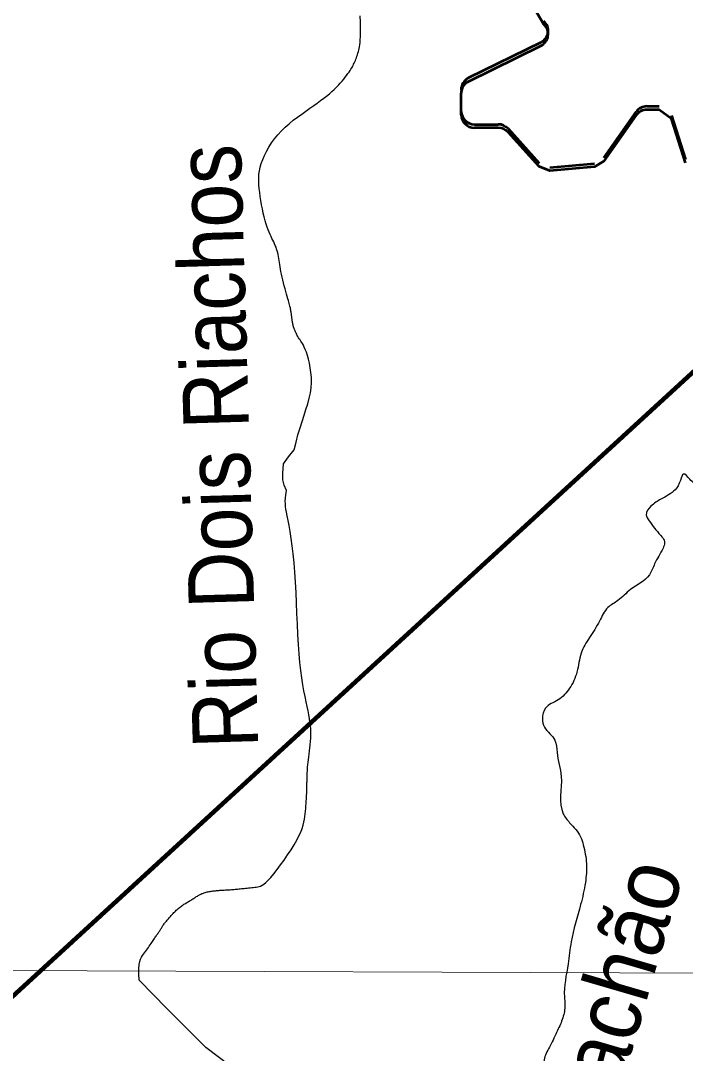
# Model space of a CAD drawing. Extents: x -1643653 to 4543381, y 1624270 to 13878484.
# Drawn here: x 705888 to 710967, y 8948728 to 8956618 of the extents above; entities that cross this region are included whole.
import ezdxf
from ezdxf.enums import TextEntityAlignment as Align

# ---------------------------------------------------------------- set-up
doc = ezdxf.new("R2010")
doc.units = 0
doc.header["$LTSCALE"] = 200
for name, color, linetype, lineweight in [('1', 7, 'Continuous', 13), ('24', 7, 'Continuous', 25), ('28', 7, 'Continuous', 53), ('60', 7, 'Continuous', 13), ('9', 7, 'Continuous', 90)]:
    doc.layers.add(name, color=color, linetype=linetype, lineweight=lineweight)
doc.layers.add('49', color=7, linetype='Continuous')

msp = doc.modelspace()

# ---------------------------------------------------------------- linework, layer by layer
at = {"layer": '1'}
msp.add_line((565315.3, 8949866.8), (791497.7, 8949052.2), dxfattribs=at)
at = {"layer": '24'}
for points in [[(708437, 8956293.7), (708441.3, 8956303.2), (708445.5, 8956313.2), (708449.7, 8956323.7), (708453.8, 8956334.6), (708457.8, 8956345.8), (708461.7, 8956357.3), (708465.4, 8956369), (708468.9, 8956381), (708472.1, 8956393.1), (708475, 8956405.4), (708477.6, 8956418.6), (708479.8, 8956433.5), (708481.7, 8956451.1), (708483.1, 8956472), (708484.1, 8956497.2), (708484.6, 8956527.5), (708484.6, 8956563.7), (708484.1, 8956606.2), (708483.2, 8956654)], [(707956, 8954384.1), (707954.9, 8954391.2), (707953.6, 8954398.5), (707952.2, 8954405.9), (707950.7, 8954413.4), (707949.1, 8954421), (707947.3, 8954428.8), (707945.3, 8954437.1), (707943, 8954446), (707940.4, 8954455.9), (707937.4, 8954466.9), (707933.9, 8954479.4), (707929.9, 8954493.6), (707925.3, 8954509.7), (707920.2, 8954528), (707914.5, 8954548.1), (707908.6, 8954569.4), (707902.5, 8954591.7), (707896.6, 8954614.5), (707890.9, 8954637.2), (707885.6, 8954659.4), (707881, 8954680.8), (707877.1, 8954701), (707873.8, 8954719.9), (707871.1, 8954737.8), (707868.7, 8954754.7), (707866.4, 8954770.9), (707864.2, 8954786.4), (707861.8, 8954801.5), (707859.2, 8954816.2), (707856.2, 8954830.6), (707852.6, 8954844.8), (707848.7, 8954858.9), (707844.3, 8954872.8), (707839.4, 8954886.5), (707834.1, 8954900.2), (707828.4, 8954913.7), (707822.2, 8954927.1), (707815.6, 8954940.5), (707808.6, 8954954.2), (707801.3, 8954968.6), (707793.8, 8954984.1), (707786.2, 8955000.9), (707778.5, 8955019.5), (707770.9, 8955040.3), (707763.3, 8955063.6), (707755.9, 8955089.6), (707748.8, 8955117.9), (707741.9, 8955148), (707735.5, 8955179.4), (707729.4, 8955211.4), (707724, 8955243.5), (707719, 8955275.2), (707714.8, 8955305.8), (707711.3, 8955335.1), (707708.8, 8955363.1), (707707.5, 8955390.3), (707707.6, 8955417.1), (707709.3, 8955443.8), (707713, 8955470.7), (707718.8, 8955498.4), (707727, 8955527), (707737.7, 8955556.9), (707751, 8955587.8), (707766.7, 8955619.4), (707784.9, 8955651.3), (707805.4, 8955683.3), (707828.1, 8955714.8), (707853.1, 8955745.7), (707880.1, 8955775.4), (707909.2, 8955803.8), (707939.8, 8955830.8), (707971.5, 8955856.6), (708003.7, 8955881.1), (708035.9, 8955904.5), (708067.7, 8955926.8), (708098.4, 8955948.1), (708127.7, 8955968.5), (708155, 8955988), (708180.5, 8956006.7), (708204.2, 8956024.7), (708226.2, 8956042.2), (708246.8, 8956059.2), (708265.9, 8956075.9), (708283.8, 8956092.2), (708300.4, 8956108.5), (708316.1, 8956124.6), (708330.7, 8956140.5), (708344.2, 8956156.1), (708356.8, 8956171.3), (708368.4, 8956185.9), (708378.9, 8956199.9), (708388.5, 8956213.1), (708397.1, 8956225.4), (708404.8, 8956236.7), (708411.5, 8956247.1), (708417.6, 8956257), (708423.1, 8956266.3), (708428, 8956275.5), (708432.6, 8956284.5), (708437, 8956293.7)], [(708079.3, 8954060.8), (708071.1, 8954085.7), (708063.2, 8954106.6), (708055.7, 8954124), (708048.6, 8954138.5), (708041.7, 8954150.6), (708035.2, 8954160.9), (708029.1, 8954169.9), (708023.1, 8954178.3), (708017.4, 8954186.5), (708012, 8954195), (708006.8, 8954203.9), (708001.8, 8954213), (707997.2, 8954222.1), (707992.8, 8954231.2), (707988.8, 8954240.2), (707985.1, 8954248.9), (707981.7, 8954257.1), (707978.7, 8954264.9), (707976, 8954272.2), (707973.6, 8954279.2), (707971.6, 8954285.9), (707969.7, 8954292.3), (707968.1, 8954298.6), (707966.8, 8954304.8), (707965.5, 8954311), (707964.5, 8954317.3), (707963.5, 8954323.6), (707962.7, 8954330.1), (707961.9, 8954336.5), (707961.2, 8954343.1), (707960.4, 8954349.7), (707959.7, 8954356.5), (707958.9, 8954363.2), (707958, 8954370.1), (707957.1, 8954377), (707956, 8954384.1)], [(708079.3, 8954060.8), (708071.1, 8954085.7), (708063.2, 8954106.6), (708055.7, 8954124), (708048.6, 8954138.5), (708041.7, 8954150.6), (708035.2, 8954160.9), (708029.1, 8954169.9), (708023.1, 8954178.3), (708017.4, 8954186.5), (708012, 8954195), (708006.8, 8954203.9), (708001.8, 8954213), (707997.2, 8954222.1), (707992.8, 8954231.2), (707988.8, 8954240.2), (707985.1, 8954248.9), (707981.7, 8954257.1), (707978.7, 8954264.9), (707976, 8954272.2), (707973.6, 8954279.2), (707971.6, 8954285.9), (707969.7, 8954292.3), (707968.1, 8954298.6), (707966.8, 8954304.8), (707965.5, 8954311), (707964.5, 8954317.3), (707963.5, 8954323.6), (707962.7, 8954330.1), (707961.9, 8954336.5), (707961.2, 8954343.1), (707960.4, 8954349.7), (707959.7, 8954356.5), (707958.9, 8954363.2), (707958, 8954370.1), (707957.1, 8954377), (707956, 8954384.1)], [(708105.3, 8951136), (708106, 8951160.4), (708105.7, 8951184.6), (708104.4, 8951208.7), (708102.1, 8951233.3), (708098.8, 8951258.8), (708094.7, 8951285.6), (708089.7, 8951314.1), (708083.8, 8951344.7), (708077, 8951378), (708069.6, 8951414.3), (708061.6, 8951454), (708053.2, 8951497.3), (708044.9, 8951544.7), (708036.7, 8951596.3), (708028.9, 8951652.5), (708021.8, 8951713.6), (708015.7, 8951780), (708010.6, 8951851.7), (708006.3, 8951927.7), (708002.7, 8952006.7), (707999.3, 8952087.6), (707996, 8952169.1), (707992.4, 8952249.9), (707988.2, 8952328.8), (707983.1, 8952404.7), (707977, 8952476.3), (707970, 8952543.3), (707962.4, 8952605.4), (707954.5, 8952662.4), (707946.5, 8952714.1), (707938.8, 8952760.1), (707931.6, 8952800.3), (707925.2, 8952834.3), (707919.7, 8952862.3), (707915.5, 8952885.6), (707912.4, 8952906.2), (707910.7, 8952925.7), (707910.4, 8952945.9), (707911.6, 8952968.7), (707914.4, 8952995.7), (707918.9, 8953028.8), (707901.9, 8953068.2), (707891.4, 8953109.1), (707891.4, 8953159.4), (707897.7, 8953232.7), (707934.3, 8953286.2), (707978.2, 8953339.4), (707992.2, 8953397.3), (708007.2, 8953453.2), (708022.7, 8953505.9), (708038.5, 8953555.7), (708053.9, 8953602.8), (708068.4, 8953647.8), (708081.6, 8953690.9), (708092.8, 8953732.6), (708101.7, 8953773.3), (708107.5, 8953813.5), (708110.1, 8953853.3), (708109.6, 8953892.4), (708106.6, 8953930.3), (708101.6, 8953966.7), (708095.1, 8954000.8), (708087.5, 8954032.4), (708079.3, 8954060.8)], [(708105.3, 8951136), (708106, 8951160.4), (708105.7, 8951184.6), (708104.4, 8951208.7), (708102.1, 8951233.3), (708098.8, 8951258.8), (708094.7, 8951285.6), (708089.7, 8951314.1), (708083.8, 8951344.7), (708077, 8951378), (708069.6, 8951414.3), (708061.6, 8951454), (708053.2, 8951497.3), (708044.9, 8951544.7), (708036.7, 8951596.3), (708028.9, 8951652.5), (708021.8, 8951713.6), (708015.7, 8951780), (708010.6, 8951851.7), (708006.3, 8951927.7), (708002.7, 8952006.7), (707999.3, 8952087.6), (707996, 8952169.1), (707992.4, 8952249.9), (707988.2, 8952328.8), (707983.1, 8952404.7), (707977, 8952476.3), (707970, 8952543.3), (707962.4, 8952605.4), (707954.5, 8952662.4), (707946.5, 8952714.1), (707938.8, 8952760.1), (707931.6, 8952800.3), (707925.2, 8952834.3), (707919.7, 8952862.3), (707915.5, 8952885.6), (707912.4, 8952906.2), (707910.7, 8952925.7), (707910.4, 8952945.9), (707911.6, 8952968.7), (707914.4, 8952995.7), (707918.9, 8953028.8), (707901.9, 8953068.2), (707891.4, 8953109.1), (707891.4, 8953159.4), (707897.7, 8953232.7), (707934.3, 8953286.2), (707978.2, 8953339.4), (707992.2, 8953397.3), (708007.2, 8953453.2), (708022.7, 8953505.9), (708038.5, 8953555.7), (708053.9, 8953602.8), (708068.4, 8953647.8), (708081.6, 8953690.9), (708092.8, 8953732.6), (708101.7, 8953773.3), (708107.5, 8953813.5), (708110.1, 8953853.3), (708109.6, 8953892.4), (708106.6, 8953930.3), (708101.6, 8953966.7), (708095.1, 8954000.8), (708087.5, 8954032.4), (708079.3, 8954060.8)], [(707335.3, 8949965.8), (707343.4, 8949967), (707351.5, 8949968.2), (707359.7, 8949969.2), (707368, 8949970.1), (707376.3, 8949971), (707384.6, 8949971.8), (707392.9, 8949972.5), (707401.3, 8949973.2), (707409.7, 8949973.8), (707418.2, 8949974.3), (707426.8, 8949974.9), (707435.5, 8949975.4), (707444.3, 8949975.9), (707453.3, 8949976.5), (707462.4, 8949977), (707471.6, 8949977.5), (707480.8, 8949978.1), (707490.1, 8949978.7), (707499.4, 8949979.3), (707508.7, 8949980.1), (707517.9, 8949980.8), (707527.1, 8949981.7), (707536.2, 8949982.6), (707545.5, 8949983.6), (707554.9, 8949984.6), (707564.5, 8949985.6), (707574.4, 8949986.7), (707584.7, 8949987.8), (707595.5, 8949988.9), (707606.7, 8949990), (707618.3, 8949991.1), (707630.1, 8949992.2), (707642.1, 8949993.3), (707654.1, 8949994.5), (707666, 8949995.7), (707677.6, 8949997), (707688.8, 8949998.3), (707699.6, 8949999.9), (707710.4, 8950002.2), (707721.5, 8950006), (707733.5, 8950012.1), (707746.8, 8950021), (707762, 8950033.6), (707779.3, 8950050.5), (707799.4, 8950072.5), (707822.3, 8950099.8), (707847.6, 8950131.9), (707874.3, 8950167.3), (707901.5, 8950205.1), (707928.3, 8950244.1), (707953.9, 8950283.2), (707977.4, 8950321.1), (707997.9, 8950356.8), (708014.7, 8950389.4), (708028.1, 8950419.1), (708038.5, 8950446.2), (708046.4, 8950471.1), (708052.2, 8950494.3), (708056.5, 8950516.3), (708059.6, 8950537.3), (708062.1, 8950557.8), (708064.2, 8950578.2), (708066.1, 8950598.2), (708067.8, 8950617.9), (708069.4, 8950636.8), (708070.7, 8950654.8), (708071.8, 8950671.8), (708072.8, 8950687.4), (708073.6, 8950701.6), (708074.2, 8950714.1), (708074.7, 8950725.1), (708075.1, 8950735), (708075.3, 8950743.8), (708075.5, 8950751.9), (708075.6, 8950759.5), (708075.7, 8950766.9), (708075.8, 8950774.2), (708075.9, 8950781.8), (708075.9, 8950789.6), (708076, 8950797.8), (708076.2, 8950806.4), (708076.3, 8950815.6), (708076.6, 8950825.3), (708076.8, 8950835.8), (708077.2, 8950846.9), (708077.7, 8950858.9), (708078.2, 8950871.8), (708079, 8950885.6), (708080, 8950900.5), (708081.2, 8950916.4), (708082.7, 8950933.6), (708084.7, 8950952), (708087, 8950971.7), (708089.7, 8950992.8), (708092.7, 8951015.1), (708095.8, 8951038.3), (708098.8, 8951062.2), (708101.5, 8951086.6), (708103.8, 8951111.3), (708105.3, 8951136)], [(707103, 8949843.3), (707109.6, 8949848.4), (707116.2, 8949853.3), (707122.7, 8949858), (707129.3, 8949862.5), (707136, 8949866.9), (707142.6, 8949871.1), (707149.3, 8949875.3), (707156.1, 8949879.4), (707162.9, 8949883.5), (707169.8, 8949887.6), (707176.7, 8949891.7), (707183.6, 8949895.8), (707190.4, 8949899.8), (707197.1, 8949903.8), (707203.7, 8949907.7), (707210, 8949911.6), (707216.1, 8949915.5), (707222, 8949919.2), (707227.5, 8949922.9), (707233, 8949926.5), (707238.3, 8949930), (707243.6, 8949933.4), (707248.9, 8949936.6), (707254.3, 8949939.8), (707259.8, 8949942.8), (707265.6, 8949945.6), (707271.6, 8949948.3), (707277.8, 8949950.8), (707284.2, 8949953.2), (707290.9, 8949955.5), (707297.8, 8949957.5), (707304.9, 8949959.5), (707312.2, 8949961.3), (707319.7, 8949962.9), (707327.4, 8949964.4), (707335.3, 8949965.8)], [(707005.5, 8949071.8), (706794.5, 8949287.1), (706791.8, 8949336), (706791.8, 8949375.1), (706794.1, 8949406), (706798.3, 8949430), (706803.9, 8949448.5), (706810.8, 8949462.9), (706818.3, 8949474.8), (706826.2, 8949485.3), (706834.1, 8949495.9), (706842, 8949506.5), (706849.7, 8949517.1), (706857.2, 8949527.6), (706864.4, 8949537.9), (706871.4, 8949547.9), (706878, 8949557.5), (706884.2, 8949566.6), (706890, 8949575.2), (706895.4, 8949583.2), (706900.5, 8949590.8), (706905.2, 8949598), (706909.8, 8949604.8), (706914.2, 8949611.4), (706918.5, 8949617.8), (706922.7, 8949624), (706926.9, 8949630.2), (706931, 8949636.2), (706935.2, 8949642.2), (706939.2, 8949648.1), (706943.1, 8949653.8), (706946.9, 8949659.5), (706950.5, 8949665), (706953.9, 8949670.4), (706957.1, 8949675.6), (706960.2, 8949680.7), (706963.2, 8949685.8), (706966.1, 8949690.8), (706969.2, 8949695.8), (706972.4, 8949700.9), (706975.8, 8949706), (706979.6, 8949711.2), (706983.6, 8949716.6), (706988, 8949722.1), (706992.7, 8949727.7), (706997.5, 8949733.4), (707002.5, 8949739.2), (707007.6, 8949745), (707012.8, 8949750.9), (707017.9, 8949756.7), (707023, 8949762.6), (707028, 8949768.5), (707033, 8949774.4), (707038.1, 8949780.3), (707043.2, 8949786.2), (707048.4, 8949792), (707053.8, 8949797.9), (707059.4, 8949803.8), (707065.2, 8949809.7), (707071.2, 8949815.5), (707077.3, 8949821.3), (707083.6, 8949827), (707090, 8949832.6), (707096.5, 8949838.1), (707103, 8949843.3)], [(707480.2, 8948638.3), (707302.3, 8948774), (707005.5, 8949071.8)]]:
    msp.add_lwpolyline(points, dxfattribs=at)
for points in [[(713059.3, 8954187.3), (712976.6, 8954138.8), (712976.6, 8953968.3), (712946.6, 8953858), (712776.2, 8953757.7), (712595.7, 8953687.5), (712455.4, 8953697.6), (712325.1, 8953797.8), (712164.7, 8953878.1), (712034.4, 8954008.5), (711995.3, 8954040.5), (711915.1, 8954000.4), (711738.7, 8953972.3), (711610.4, 8953928.2), (711538.3, 8953844), (711486.1, 8953735.7), (711458.1, 8953627.4), (711474.1, 8953478.9), (711526.2, 8953358.6), (711538.3, 8953282.4), (711546.3, 8953242.3), (711522.2, 8953206.2), (711466.1, 8953154), (711410, 8953138), (711325.8, 8953162.1), (711249.6, 8953162.1), (711181.4, 8953109.9), (711073.2, 8953069.8), (711001, 8953113.9), (710952.9, 8953154), (710928.8, 8953105.9), (710888.7, 8953033.7), (710780.5, 8952961.5), (710704.3, 8952909.3), (710668.2, 8952841.1), (710680.2, 8952813.1), (710764.5, 8952700.7)], [(710764.5, 8952700.7), (710808.6, 8952628.5), (710796.5, 8952588.4), (710732.4, 8952468.1), (710692.3, 8952383.8), (710547.9, 8952271.5), (710451.7, 8952187.3), (710375.5, 8952135.1), (710311.4, 8952030.8), (710235.2, 8951906.5), (710171.1, 8951786.1), (710139, 8951641.7), (710082.8, 8951517.4), (709994.7, 8951429.1), (709898.4, 8951365), (709874.4, 8951284.7), (709890.4, 8951220.5), (709970.6, 8951120.3), (709986.6, 8951028), (710018.7, 8950843.5), (710034.7, 8950558.7), (710082.8, 8950490.5), (710167.1, 8950382.2), (710187.1, 8950322), (710211.2, 8950177.6), (710203.1, 8950033.2), (710167.1, 8949864.7), (710094.9, 8949579.9), (710070.8, 8949411.4), (710042.8, 8949159.9), (710046.8, 8949099.7), (710030.7, 8948999.5), (709990.6, 8948903.2), (709934.5, 8948786.9), (709890.4, 8948690.6), (709890.4, 8948590.3), (709902.4, 8948498), (709846.3, 8948445.9), (709766.1, 8948413.8), (709685.9, 8948365.7), (709641.8, 8948313.5), (709629.8, 8948249.3), (709609.8, 8948080.9), (709577.7, 8947960.5), (709549.6, 8947820.1), (709525.6, 8947643.6), (709489.5, 8947483.2), (709449.4, 8947406.9), (709417.3, 8947330.7), (709393.2, 8947226.4), (709385.2, 8947106.1), (709357.2, 8947049.9), (709293, 8946997.8), (709236.9, 8946957.7), (709176.7, 8946925.6)]]:
    msp.add_spline(points, degree=3, dxfattribs=at)
at = {"layer": '28'}
for p, q in [((709862.7, 8956451.6), (709310.1, 8956179.8)), ((709310.1, 8956153.7), (709862.7, 8956425.4)), ((709255.3, 8955898.9), (709254.2, 8956063.3)), ((710673.3, 8955963.4), (710766.7, 8955963.4)), ((710345.3, 8955569.8), (710591.4, 8955920.8)), ((710862.1, 8955893.2), (710967.1, 8955556.8)), ((709355.3, 8955825.7), (709537.8, 8955825.7)), ((709537.8, 8955799.6), (709355.3, 8955799.6)), ((709612.1, 8955792.7), (709849.4, 8955529.8)), ((709932.5, 8955497.2), (710272.3, 8955527.6))]:
    msp.add_line(p, q, dxfattribs=at)
for points in [[(709885.9, 8956589.1), (709809.2, 8956719.1), (709869.3, 8957118.4), (709105.2, 8957720), (708391.4, 8958282.1), (707726.9, 8958460.4), (707690.6, 8958476.2), (707357.7, 8958683.6), (707322.5, 8958721), (706911.1, 8959484.2)], [(710591.4, 8955894.6), (710345.3, 8955543.6), (710272.3, 8955501.4), (709932.5, 8955471.1), (709849.4, 8955503.7), (709612.1, 8955766.6)], [(710967.1, 8955530.6), (710862.1, 8955867), (710766.7, 8955937.2), (710673.3, 8955937.2)]]:
    msp.add_lwpolyline(points, dxfattribs=at)
for centre, start, end in [((709818.6, 8956541.3), 296.1863, 47.66296), ((709818.6, 8956515.2), 296.1863, 47.66296), ((709354.2, 8956090.1), 116.1863, 180.37676), ((709354.2, 8956064), 116.1863, 180.37676), ((710673.3, 8955863.4), 90, 144.96388), ((709355.3, 8955925.7), 180.37676, 270), ((709355.3, 8955899.6), 180.37676, 270), ((710673.3, 8955837.2), 90, 144.96388), ((709537.8, 8955725.7), 42.07514, 90), ((709537.8, 8955699.6), 42.07514, 90)]:
    msp.add_arc(centre, 100, start, end, dxfattribs=at)
at = {"layer": '60', "lineweight": 25}
msp.add_spline([(814781, 9009175.5), (814787.2, 9009173.4), (814796.9, 9009173.4), (814799.4, 9009172.4), (814805.1, 9009174.5), (814805.6, 9009176.5), (814811.7, 9009179.5), (814811.7, 9009179.5), (814801.5, 9009181), (814790.7, 9009181.5), (814784.1, 9009183.1), (814777.4, 9009185.1), (814778.4, 9009175.5)], degree=3, dxfattribs=at)
at = {"layer": '9'}
msp.add_lwpolyline([(705081.2, 8958366.8), (705509.2, 8948874.2), (720755.9, 8962863.6), (723053.6, 8963740.6)], dxfattribs=at)

# ---------------------------------------------------------------- texts
at = {"layer": '49', "width": 0.9}
msp.add_text('Rio Dois Riachos', height=500, rotation=91.671, dxfattribs=at).set_placement((707637.1, 8953371.6), align=Align.CENTER)
at = {"layer": '49', "width": 0.95}
msp.add_text('Córr. Riachão', height=500, rotation=73.734, dxfattribs=at).set_placement((709860.9, 8946353.1))

doc.saveas('drawing.dxf')
